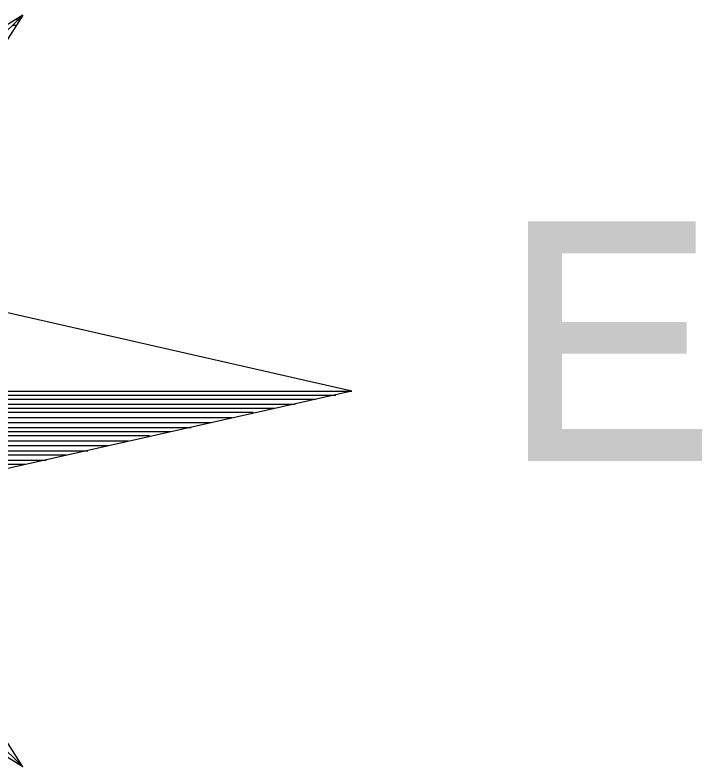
# Model space of a CAD drawing. Extents: x 639774 to 640614, y 6572726 to 6573404.
# Drawn here: x 639837.31 to 639852.1, y 6573276.63 to 6573292.81 of the extents above; entities that cross this region are included whole.
import ezdxf

# ---------------------------------------------------------------- set-up
doc = ezdxf.new("R2010")
doc.units = 0
doc.layers.add('VORMISTUS', color=7, linetype='Continuous')

msp = doc.modelspace()

# ---------------------------------------------------------------- linework, layer by layer
at = {"layer": 'VORMISTUS'}
for p, q in [((639821.131, 6573292.81), (639837.481, 6573276.63)), ((639837.481, 6573292.81), (639821.131, 6573276.63)), ((639837.481, 6573292.81), (639831.756, 6573289.25)), ((639837.481, 6573292.81), (639833.876, 6573287.145)), ((639837.346, 6573292.705), (639837.396, 6573292.705)), ((639837.461, 6573292.785), (639837.461, 6573292.785)), ((639837.266, 6573292.59), (639837.346, 6573292.59)), ((639844.561, 6573284.72), (639833.876, 6573287.145)), ((639814.041, 6573284.72), (639844.561, 6573284.72)), ((639844.561, 6573284.72), (639833.876, 6573282.31)), ((639829.461, 6573284.63), (639844.221, 6573284.63)), ((639829.636, 6573284.545), (639843.781, 6573284.545)), ((639829.826, 6573284.44), (639843.341, 6573284.44)), ((639830.026, 6573284.35), (639842.906, 6573284.35)), ((639830.226, 6573284.265), (639842.441, 6573284.265)), ((639830.396, 6573284.15), (639841.986, 6573284.15)), ((639830.596, 6573284.04), (639841.546, 6573284.04)), ((639830.771, 6573283.935), (639841.106, 6573283.935)), ((639830.986, 6573283.85), (639840.651, 6573283.85)), ((639831.161, 6573283.76), (639840.211, 6573283.76)), ((639831.361, 6573283.65), (639839.756, 6573283.65)), ((639831.541, 6573283.545), (639839.316, 6573283.545)), ((639831.756, 6573283.43), (639838.881, 6573283.43)), ((639831.931, 6573283.345), (639838.421, 6573283.345)), ((639832.121, 6573283.23), (639837.986, 6573283.23)), ((639832.301, 6573283.145), (639837.546, 6573283.145)), ((639837.481, 6573276.63), (639833.876, 6573282.31)), ((639837.481, 6573276.63), (639831.756, 6573280.19)), ((639837.371, 6573276.695), (639837.421, 6573276.695))]:
    msp.add_line(p, q, dxfattribs=at)

# ---------------------------------------------------------------- texts
for p in [(639847.801, 6573283.345), (639847.906, 6573283.345), (639847.801, 6573283.215), (639847.906, 6573283.215)]:
    msp.add_text('E', height=5.025, dxfattribs=at).set_placement(p)

doc.saveas('drawing.dxf')
